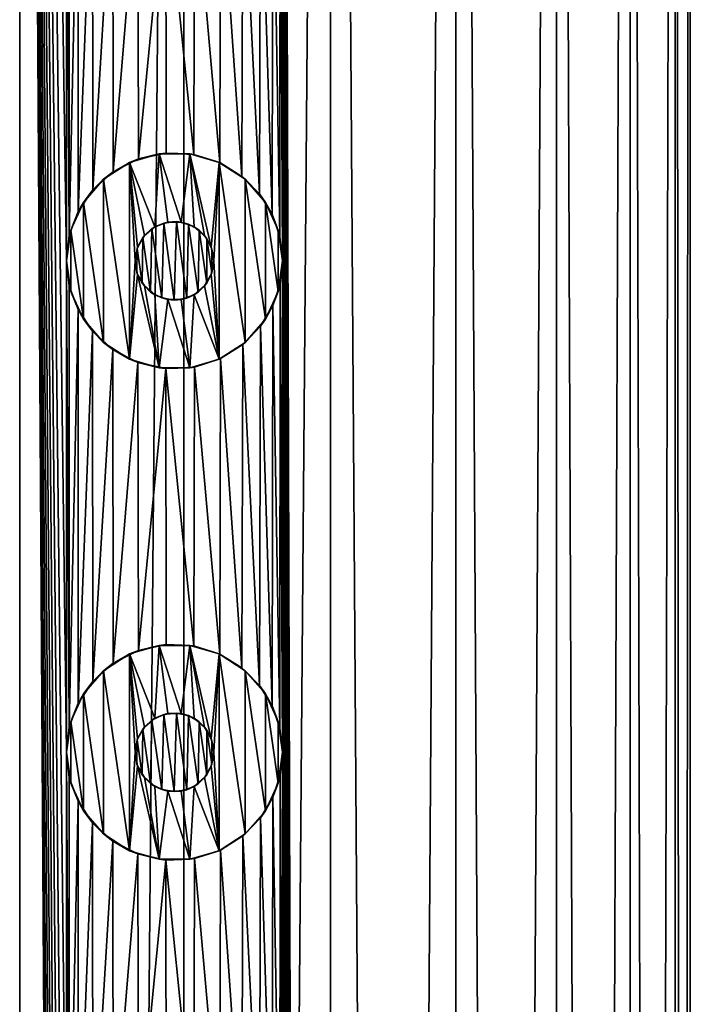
# Model space of a CAD drawing. Header units: millimetres. Extents: x -147 to 148, y -145 to 204.
# Tile 561 of 571: x -79.33 to -72.5, y 163.94 to 173.95. Entities that reach past the tile are written whole.
import ezdxf

# ---------------------------------------------------------------- set-up
doc = ezdxf.new("R2010")
doc.units = ezdxf.units.MM
doc.header["$LTSCALE"] = 26.699852
for name, color, linetype in [('1556', 7, 'CONTINUOUS'), ('1557', 7, 'CONTINUOUS'), ('1681', 7, 'CONTINUOUS'), ('1682', 7, 'CONTINUOUS'), ('1683', 7, 'CONTINUOUS'), ('1684', 7, 'CONTINUOUS'), ('1685', 7, 'CONTINUOUS'), ('1686', 7, 'CONTINUOUS'), ('1687', 7, 'CONTINUOUS'), ('1688', 7, 'CONTINUOUS'), ('1689', 7, 'CONTINUOUS'), ('1690', 7, 'CONTINUOUS')]:
    doc.layers.add(name, color=color, linetype=linetype)

msp = doc.modelspace()

# ---------------------------------------------------------------- linework, layer by layer
at = {"layer": '1556', "color": 7, "linetype": 'CONTINUOUS', "true_color": 0xd8d8d8}
for points in [[(-79.325, 203.7, 112.038), (-81.137, 203.7, 112.788), (-79.325, 17.3, 112.038), (-79.325, 203.7, 112.038)], [(-78.85, 171.5, 111.782), (-78.85, 176.5, 111.782), (-79.325, 203.7, 112.038), (-78.85, 171.5, 111.782)], [(-78.85, 166.5, 111.782), (-78.85, 171.5, 111.782), (-79.325, 203.7, 112.038), (-78.85, 166.5, 111.782)], [(-78.85, 161.5, 111.782), (-78.85, 166.5, 111.782), (-79.325, 203.7, 112.038), (-78.85, 161.5, 111.782)], [(-78.85, 156.5, 111.782), (-78.85, 161.5, 111.782), (-79.325, 203.7, 112.038), (-78.85, 156.5, 111.782)], [(-78.85, 151.5, 111.782), (-78.85, 156.5, 111.782), (-79.325, 203.7, 112.038), (-78.85, 151.5, 111.782)], [(-78.85, 146.5, 111.782), (-78.85, 151.5, 111.782), (-79.325, 203.7, 112.038), (-78.85, 146.5, 111.782)], [(-78.85, 141.5, 111.782), (-78.85, 146.5, 111.782), (-79.325, 203.7, 112.038), (-78.85, 141.5, 111.782)], [(-78.85, 136.5, 111.782), (-78.85, 141.5, 111.782), (-79.325, 203.7, 112.038), (-78.85, 136.5, 111.782)], [(-78.85, 131.5, 111.782), (-78.85, 136.5, 111.782), (-79.325, 203.7, 112.038), (-78.85, 131.5, 111.782)], [(-78.85, 126.5, 111.782), (-78.85, 131.5, 111.782), (-79.325, 203.7, 112.038), (-78.85, 126.5, 111.782)], [(-78.85, 126.5, 111.782), (-79.325, 203.7, 112.038), (-79.325, 17.3, 112.038), (-78.85, 126.5, 111.782)], [(-76.161, 203.7, 109.739), (-76.65, 191.5, 110.202), (-76.161, 17.3, 109.739), (-76.161, 203.7, 109.739)], [(-74.887, 203.7, 108.247), (-76.161, 203.7, 109.739), (-74.887, 17.3, 108.247), (-74.887, 203.7, 108.247)], [(-74.887, 17.3, 108.247), (-76.161, 203.7, 109.739), (-76.161, 17.3, 109.739), (-74.887, 17.3, 108.247)], [(-73.862, 203.7, 106.575), (-74.887, 203.7, 108.247), (-73.862, 17.3, 106.575), (-73.862, 203.7, 106.575)], [(-73.862, 17.3, 106.575), (-74.887, 203.7, 108.247), (-74.887, 17.3, 108.247), (-73.862, 17.3, 106.575)], [(-73.112, 203.7, 104.763), (-73.862, 203.7, 106.575), (-73.112, 17.3, 104.763), (-73.112, 203.7, 104.763)], [(-73.112, 17.3, 104.763), (-73.862, 203.7, 106.575), (-73.862, 17.3, 106.575), (-73.112, 17.3, 104.763)], [(-72.654, 203.7, 102.855), (-73.112, 203.7, 104.763), (-72.654, 17.3, 102.855), (-72.654, 203.7, 102.855)], [(-72.654, 17.3, 102.855), (-73.112, 203.7, 104.763), (-73.112, 17.3, 104.763), (-72.654, 17.3, 102.855)], [(-72.5, 203.7, 100.9), (-72.654, 203.7, 102.855), (-72.5, 17.3, 100.9), (-72.5, 203.7, 100.9)], [(-72.5, 17.3, 100.9), (-72.654, 203.7, 102.855), (-72.654, 17.3, 102.855), (-72.5, 17.3, 100.9)], [(-76.65, 191.5, 110.202), (-76.65, 186.5, 110.202), (-76.161, 17.3, 109.739), (-76.65, 191.5, 110.202)], [(-76.65, 186.5, 110.202), (-76.65, 181.5, 110.202), (-76.161, 17.3, 109.739), (-76.65, 186.5, 110.202)], [(-76.65, 181.5, 110.202), (-76.65, 176.5, 110.202), (-76.161, 17.3, 109.739), (-76.65, 181.5, 110.202)], [(-78.82, 176.245, 111.766), (-78.85, 176.5, 111.782), (-78.82, 171.756, 111.766), (-78.82, 176.245, 111.766)], [(-78.85, 176.5, 111.782), (-78.85, 171.5, 111.782), (-78.82, 171.756, 111.766), (-78.85, 176.5, 111.782)], [(-76.65, 176.5, 110.202), (-76.675, 176.267, 110.224), (-76.65, 171.5, 110.202), (-76.65, 176.5, 110.202)], [(-76.65, 176.5, 110.202), (-76.65, 171.5, 110.202), (-76.161, 17.3, 109.739), (-76.65, 176.5, 110.202)], [(-78.731, 176.003, 111.715), (-78.82, 176.245, 111.766), (-78.82, 171.756, 111.766), (-78.731, 176.003, 111.715)], [(-76.675, 176.267, 110.224), (-76.749, 176.044, 110.29), (-76.678, 171.745, 110.227), (-76.675, 176.267, 110.224)], [(-76.65, 171.5, 110.202), (-76.675, 176.267, 110.224), (-76.678, 171.745, 110.227), (-76.65, 171.5, 110.202)], [(-78.73, 172, 111.714), (-78.731, 176.003, 111.715), (-78.82, 171.756, 111.766), (-78.73, 172, 111.714)], [(-78.584, 175.783, 111.628), (-78.731, 176.003, 111.715), (-78.73, 172, 111.714), (-78.584, 175.783, 111.628)], [(-76.749, 176.044, 110.29), (-76.875, 175.834, 110.399), (-76.757, 171.973, 110.297), (-76.749, 176.044, 110.29)], [(-76.678, 171.745, 110.227), (-76.749, 176.044, 110.29), (-76.757, 171.973, 110.297), (-76.678, 171.745, 110.227)], [(-78.58, 172.221, 111.626), (-78.584, 175.783, 111.628), (-78.73, 172, 111.714), (-78.58, 172.221, 111.626)], [(-78.378, 175.597, 111.502), (-78.584, 175.783, 111.628), (-78.58, 172.221, 111.626), (-78.378, 175.597, 111.502)], [(-76.875, 175.834, 110.399), (-77.053, 175.649, 110.549), (-76.886, 172.181, 110.409), (-76.875, 175.834, 110.399)], [(-76.757, 171.973, 110.297), (-76.875, 175.834, 110.399), (-76.886, 172.181, 110.409), (-76.757, 171.973, 110.297)], [(-78.374, 172.406, 111.499), (-78.378, 175.597, 111.502), (-78.58, 172.221, 111.626), (-78.374, 172.406, 111.499)], [(-78.122, 175.467, 111.338), (-78.378, 175.597, 111.502), (-78.374, 172.406, 111.499), (-78.122, 175.467, 111.338)], [(-77.053, 175.649, 110.549), (-77.281, 175.506, 110.732), (-77.063, 172.359, 110.557), (-77.053, 175.649, 110.549)], [(-76.886, 172.181, 110.409), (-77.053, 175.649, 110.549), (-77.063, 172.359, 110.557), (-76.886, 172.181, 110.409)], [(-77.281, 175.506, 110.732), (-77.547, 175.419, 110.935), (-77.288, 172.499, 110.738), (-77.281, 175.506, 110.732)], [(-77.063, 172.359, 110.557), (-77.281, 175.506, 110.732), (-77.288, 172.499, 110.738), (-77.063, 172.359, 110.557)], [(-78.116, 172.537, 111.334), (-78.122, 175.467, 111.338), (-78.374, 172.406, 111.499), (-78.116, 172.537, 111.334)], [(-77.837, 175.404, 111.144), (-78.122, 175.467, 111.338), (-78.116, 172.537, 111.334), (-77.837, 175.404, 111.144)], [(-77.834, 172.596, 111.142), (-77.837, 175.404, 111.144), (-78.116, 172.537, 111.334), (-77.834, 172.596, 111.142)], [(-77.547, 175.419, 110.935), (-77.837, 175.404, 111.144), (-77.552, 172.582, 110.938), (-77.547, 175.419, 110.935)], [(-77.552, 172.582, 110.938), (-77.837, 175.404, 111.144), (-77.834, 172.596, 111.142), (-77.552, 172.582, 110.938)], [(-77.288, 172.499, 110.738), (-77.547, 175.419, 110.935), (-77.552, 172.582, 110.938), (-77.288, 172.499, 110.738)], [(-78.82, 171.245, 111.766), (-78.85, 171.5, 111.782), (-78.82, 166.756, 111.766), (-78.82, 171.245, 111.766)], [(-78.85, 171.5, 111.782), (-78.85, 166.5, 111.782), (-78.82, 166.756, 111.766), (-78.85, 171.5, 111.782)], [(-76.65, 171.5, 110.202), (-76.675, 171.267, 110.224), (-76.65, 166.5, 110.202), (-76.65, 171.5, 110.202)], [(-76.65, 171.5, 110.202), (-76.65, 166.5, 110.202), (-76.161, 17.3, 109.739), (-76.65, 171.5, 110.202)], [(-78.731, 171.003, 111.715), (-78.82, 171.245, 111.766), (-78.82, 166.756, 111.766), (-78.731, 171.003, 111.715)], [(-76.675, 171.267, 110.224), (-76.749, 171.044, 110.29), (-76.678, 166.745, 110.227), (-76.675, 171.267, 110.224)], [(-76.65, 166.5, 110.202), (-76.675, 171.267, 110.224), (-76.678, 166.745, 110.227), (-76.65, 166.5, 110.202)], [(-78.73, 167, 111.714), (-78.731, 171.003, 111.715), (-78.82, 166.756, 111.766), (-78.73, 167, 111.714)], [(-78.584, 170.783, 111.628), (-78.731, 171.003, 111.715), (-78.73, 167, 111.714), (-78.584, 170.783, 111.628)], [(-76.749, 171.044, 110.29), (-76.875, 170.834, 110.399), (-76.757, 166.973, 110.297), (-76.749, 171.044, 110.29)], [(-76.678, 166.745, 110.227), (-76.749, 171.044, 110.29), (-76.757, 166.973, 110.297), (-76.678, 166.745, 110.227)], [(-78.58, 167.221, 111.626), (-78.584, 170.783, 111.628), (-78.73, 167, 111.714), (-78.58, 167.221, 111.626)], [(-78.378, 170.597, 111.502), (-78.584, 170.783, 111.628), (-78.58, 167.221, 111.626), (-78.378, 170.597, 111.502)], [(-76.875, 170.834, 110.399), (-77.053, 170.649, 110.549), (-76.886, 167.181, 110.409), (-76.875, 170.834, 110.399)], [(-76.757, 166.973, 110.297), (-76.875, 170.834, 110.399), (-76.886, 167.181, 110.409), (-76.757, 166.973, 110.297)], [(-78.374, 167.406, 111.499), (-78.378, 170.597, 111.502), (-78.58, 167.221, 111.626), (-78.374, 167.406, 111.499)], [(-78.122, 170.467, 111.338), (-78.378, 170.597, 111.502), (-78.374, 167.406, 111.499), (-78.122, 170.467, 111.338)], [(-77.053, 170.649, 110.549), (-77.281, 170.506, 110.732), (-77.063, 167.359, 110.557), (-77.053, 170.649, 110.549)], [(-76.886, 167.181, 110.409), (-77.053, 170.649, 110.549), (-77.063, 167.359, 110.557), (-76.886, 167.181, 110.409)], [(-77.281, 170.506, 110.732), (-77.547, 170.419, 110.935), (-77.288, 167.499, 110.738), (-77.281, 170.506, 110.732)], [(-77.063, 167.359, 110.557), (-77.281, 170.506, 110.732), (-77.288, 167.499, 110.738), (-77.063, 167.359, 110.557)], [(-78.116, 167.537, 111.334), (-78.122, 170.467, 111.338), (-78.374, 167.406, 111.499), (-78.116, 167.537, 111.334)], [(-77.837, 170.404, 111.144), (-78.122, 170.467, 111.338), (-78.116, 167.537, 111.334), (-77.837, 170.404, 111.144)], [(-77.834, 167.596, 111.142), (-77.837, 170.404, 111.144), (-78.116, 167.537, 111.334), (-77.834, 167.596, 111.142)], [(-77.547, 170.419, 110.935), (-77.837, 170.404, 111.144), (-77.552, 167.582, 110.938), (-77.547, 170.419, 110.935)], [(-77.552, 167.582, 110.938), (-77.837, 170.404, 111.144), (-77.834, 167.596, 111.142), (-77.552, 167.582, 110.938)], [(-77.288, 167.499, 110.738), (-77.547, 170.419, 110.935), (-77.552, 167.582, 110.938), (-77.288, 167.499, 110.738)], [(-78.82, 166.245, 111.766), (-78.85, 166.5, 111.782), (-78.82, 161.756, 111.766), (-78.82, 166.245, 111.766)], [(-78.85, 166.5, 111.782), (-78.85, 161.5, 111.782), (-78.82, 161.756, 111.766), (-78.85, 166.5, 111.782)], [(-76.65, 166.5, 110.202), (-76.675, 166.267, 110.224), (-76.65, 161.5, 110.202), (-76.65, 166.5, 110.202)], [(-76.65, 166.5, 110.202), (-76.65, 161.5, 110.202), (-76.161, 17.3, 109.739), (-76.65, 166.5, 110.202)], [(-76.675, 166.267, 110.224), (-76.749, 166.044, 110.29), (-76.678, 161.745, 110.227), (-76.675, 166.267, 110.224)], [(-76.65, 161.5, 110.202), (-76.675, 166.267, 110.224), (-76.678, 161.745, 110.227), (-76.65, 161.5, 110.202)], [(-78.731, 166.003, 111.715), (-78.82, 166.245, 111.766), (-78.82, 161.756, 111.766), (-78.731, 166.003, 111.715)], [(-78.73, 162, 111.714), (-78.731, 166.003, 111.715), (-78.82, 161.756, 111.766), (-78.73, 162, 111.714)], [(-78.584, 165.783, 111.628), (-78.731, 166.003, 111.715), (-78.73, 162, 111.714), (-78.584, 165.783, 111.628)], [(-76.749, 166.044, 110.29), (-76.875, 165.834, 110.399), (-76.757, 161.973, 110.297), (-76.749, 166.044, 110.29)], [(-76.678, 161.745, 110.227), (-76.749, 166.044, 110.29), (-76.757, 161.973, 110.297), (-76.678, 161.745, 110.227)], [(-78.58, 162.221, 111.626), (-78.584, 165.783, 111.628), (-78.73, 162, 111.714), (-78.58, 162.221, 111.626)], [(-78.378, 165.597, 111.502), (-78.584, 165.783, 111.628), (-78.58, 162.221, 111.626), (-78.378, 165.597, 111.502)], [(-76.875, 165.834, 110.399), (-77.053, 165.649, 110.549), (-76.886, 162.181, 110.409), (-76.875, 165.834, 110.399)], [(-76.757, 161.973, 110.297), (-76.875, 165.834, 110.399), (-76.886, 162.181, 110.409), (-76.757, 161.973, 110.297)], [(-78.374, 162.406, 111.499), (-78.378, 165.597, 111.502), (-78.58, 162.221, 111.626), (-78.374, 162.406, 111.499)], [(-78.122, 165.467, 111.338), (-78.378, 165.597, 111.502), (-78.374, 162.406, 111.499), (-78.122, 165.467, 111.338)], [(-77.053, 165.649, 110.549), (-77.281, 165.506, 110.732), (-77.063, 162.359, 110.557), (-77.053, 165.649, 110.549)], [(-76.886, 162.181, 110.409), (-77.053, 165.649, 110.549), (-77.063, 162.359, 110.557), (-76.886, 162.181, 110.409)], [(-78.116, 162.537, 111.334), (-78.122, 165.467, 111.338), (-78.374, 162.406, 111.499), (-78.116, 162.537, 111.334)], [(-77.837, 165.404, 111.144), (-78.122, 165.467, 111.338), (-78.116, 162.537, 111.334), (-77.837, 165.404, 111.144)], [(-77.281, 165.506, 110.732), (-77.547, 165.419, 110.935), (-77.288, 162.499, 110.738), (-77.281, 165.506, 110.732)], [(-77.063, 162.359, 110.557), (-77.281, 165.506, 110.732), (-77.288, 162.499, 110.738), (-77.063, 162.359, 110.557)], [(-77.834, 162.596, 111.142), (-77.837, 165.404, 111.144), (-78.116, 162.537, 111.334), (-77.834, 162.596, 111.142)], [(-77.547, 165.419, 110.935), (-77.837, 165.404, 111.144), (-77.552, 162.582, 110.938), (-77.547, 165.419, 110.935)], [(-77.552, 162.582, 110.938), (-77.837, 165.404, 111.144), (-77.834, 162.596, 111.142), (-77.552, 162.582, 110.938)], [(-77.288, 162.499, 110.738), (-77.547, 165.419, 110.935), (-77.552, 162.582, 110.938), (-77.288, 162.499, 110.738)]]:
    msp.add_3dface(points, dxfattribs=at)
at = {"layer": '1557', "color": 7, "linetype": 'CONTINUOUS', "true_color": 0xd8d8d8}
for points in [[(-81.137, 203.7, 89.012), (-79.325, 203.7, 89.762), (-81.137, 17.3, 89.012), (-81.137, 203.7, 89.012)], [(-81.137, 17.3, 89.012), (-79.325, 203.7, 89.762), (-79.325, 17.3, 89.762), (-81.137, 17.3, 89.012)], [(-79.325, 203.7, 89.762), (-77.653, 203.7, 90.787), (-79.325, 17.3, 89.762), (-79.325, 203.7, 89.762)], [(-79.325, 17.3, 89.762), (-77.653, 203.7, 90.787), (-77.653, 17.3, 90.787), (-79.325, 17.3, 89.762)], [(-77.653, 203.7, 90.787), (-76.161, 203.7, 92.061), (-77.653, 17.3, 90.787), (-77.653, 203.7, 90.787)], [(-77.653, 17.3, 90.787), (-76.161, 203.7, 92.061), (-76.161, 17.3, 92.061), (-77.653, 17.3, 90.787)], [(-76.161, 203.7, 92.061), (-74.887, 203.7, 93.553), (-76.161, 17.3, 92.061), (-76.161, 203.7, 92.061)], [(-76.161, 17.3, 92.061), (-74.887, 203.7, 93.553), (-74.887, 17.3, 93.553), (-76.161, 17.3, 92.061)], [(-74.887, 203.7, 93.553), (-73.862, 203.7, 95.225), (-74.887, 17.3, 93.553), (-74.887, 203.7, 93.553)], [(-74.887, 17.3, 93.553), (-73.862, 203.7, 95.225), (-73.862, 17.3, 95.225), (-74.887, 17.3, 93.553)], [(-73.862, 203.7, 95.225), (-73.112, 203.7, 97.037), (-73.862, 17.3, 95.225), (-73.862, 203.7, 95.225)], [(-73.862, 17.3, 95.225), (-73.112, 203.7, 97.037), (-73.112, 17.3, 97.037), (-73.862, 17.3, 95.225)], [(-73.112, 203.7, 97.037), (-72.654, 203.7, 98.945), (-73.112, 17.3, 97.037), (-73.112, 203.7, 97.037)], [(-73.112, 17.3, 97.037), (-72.654, 203.7, 98.945), (-72.654, 17.3, 98.945), (-73.112, 17.3, 97.037)], [(-72.5, 203.7, 100.9), (-72.5, 17.3, 100.9), (-72.654, 17.3, 98.945), (-72.5, 203.7, 100.9)], [(-72.654, 203.7, 98.945), (-72.5, 203.7, 100.9), (-72.654, 17.3, 98.945), (-72.654, 203.7, 98.945)], [(-77.859, 171.884, 111.16), (-77.979, 171.827, 111.242), (-77.88, 171.122, 111.174), (-77.859, 171.884, 111.16)], [(-77.753, 171.101, 111.085), (-77.859, 171.884, 111.16), (-77.88, 171.122, 111.174), (-77.753, 171.101, 111.085)], [(-77.73, 171.899, 111.069), (-77.859, 171.884, 111.16), (-77.753, 171.101, 111.085), (-77.73, 171.899, 111.069)], [(-77.625, 171.12, 110.993), (-77.73, 171.899, 111.069), (-77.753, 171.101, 111.085), (-77.625, 171.12, 110.993)], [(-77.606, 171.873, 110.979), (-77.73, 171.899, 111.069), (-77.625, 171.12, 110.993), (-77.606, 171.873, 110.979)], [(-77.509, 171.181, 110.907), (-77.606, 171.873, 110.979), (-77.625, 171.12, 110.993), (-77.509, 171.181, 110.907)], [(-77.499, 171.811, 110.899), (-77.606, 171.873, 110.979), (-77.509, 171.181, 110.907), (-77.499, 171.811, 110.899)], [(-77.979, 171.827, 111.242), (-78.072, 171.737, 111.304), (-77.993, 171.182, 111.251), (-77.979, 171.827, 111.242)], [(-77.88, 171.122, 111.174), (-77.979, 171.827, 111.242), (-77.993, 171.182, 111.251), (-77.88, 171.122, 111.174)], [(-77.422, 171.271, 110.841), (-77.499, 171.811, 110.899), (-77.509, 171.181, 110.907), (-77.422, 171.271, 110.841)], [(-77.419, 171.724, 110.838), (-77.499, 171.811, 110.899), (-77.422, 171.271, 110.841), (-77.419, 171.724, 110.838)], [(-78.072, 171.737, 111.304), (-78.13, 171.626, 111.343), (-78.078, 171.272, 111.309), (-78.072, 171.737, 111.304)], [(-77.993, 171.182, 111.251), (-78.072, 171.737, 111.304), (-78.078, 171.272, 111.309), (-77.993, 171.182, 111.251)], [(-77.369, 171.379, 110.8), (-77.419, 171.724, 110.838), (-77.422, 171.271, 110.841), (-77.369, 171.379, 110.8)], [(-77.368, 171.618, 110.8), (-77.419, 171.724, 110.838), (-77.369, 171.379, 110.8), (-77.368, 171.618, 110.8)], [(-78.13, 171.626, 111.343), (-78.15, 171.5, 111.356), (-78.132, 171.38, 111.344), (-78.13, 171.626, 111.343)], [(-78.078, 171.272, 111.309), (-78.13, 171.626, 111.343), (-78.132, 171.38, 111.344), (-78.078, 171.272, 111.309)], [(-77.35, 171.5, 110.786), (-77.368, 171.618, 110.8), (-77.369, 171.379, 110.8), (-77.35, 171.5, 110.786)], [(-77.859, 166.884, 111.16), (-77.979, 166.827, 111.242), (-77.88, 166.122, 111.174), (-77.859, 166.884, 111.16)], [(-77.753, 166.101, 111.085), (-77.859, 166.884, 111.16), (-77.88, 166.122, 111.174), (-77.753, 166.101, 111.085)], [(-77.73, 166.899, 111.069), (-77.859, 166.884, 111.16), (-77.753, 166.101, 111.085), (-77.73, 166.899, 111.069)], [(-77.625, 166.12, 110.993), (-77.73, 166.899, 111.069), (-77.753, 166.101, 111.085), (-77.625, 166.12, 110.993)], [(-77.606, 166.873, 110.979), (-77.73, 166.899, 111.069), (-77.625, 166.12, 110.993), (-77.606, 166.873, 110.979)], [(-77.509, 166.181, 110.907), (-77.606, 166.873, 110.979), (-77.625, 166.12, 110.993), (-77.509, 166.181, 110.907)], [(-77.499, 166.811, 110.899), (-77.606, 166.873, 110.979), (-77.509, 166.181, 110.907), (-77.499, 166.811, 110.899)], [(-77.979, 166.827, 111.242), (-78.072, 166.737, 111.304), (-77.993, 166.182, 111.251), (-77.979, 166.827, 111.242)], [(-77.88, 166.122, 111.174), (-77.979, 166.827, 111.242), (-77.993, 166.182, 111.251), (-77.88, 166.122, 111.174)], [(-77.422, 166.271, 110.841), (-77.499, 166.811, 110.899), (-77.509, 166.181, 110.907), (-77.422, 166.271, 110.841)], [(-77.419, 166.724, 110.838), (-77.499, 166.811, 110.899), (-77.422, 166.271, 110.841), (-77.419, 166.724, 110.838)], [(-78.072, 166.737, 111.304), (-78.13, 166.626, 111.343), (-78.078, 166.272, 111.309), (-78.072, 166.737, 111.304)], [(-77.993, 166.182, 111.251), (-78.072, 166.737, 111.304), (-78.078, 166.272, 111.309), (-77.993, 166.182, 111.251)], [(-77.369, 166.379, 110.8), (-77.419, 166.724, 110.838), (-77.422, 166.271, 110.841), (-77.369, 166.379, 110.8)], [(-77.368, 166.618, 110.8), (-77.419, 166.724, 110.838), (-77.369, 166.379, 110.8), (-77.368, 166.618, 110.8)], [(-78.13, 166.626, 111.343), (-78.15, 166.5, 111.356), (-78.132, 166.38, 111.344), (-78.13, 166.626, 111.343)], [(-78.078, 166.272, 111.309), (-78.13, 166.626, 111.343), (-78.132, 166.38, 111.344), (-78.078, 166.272, 111.309)], [(-77.35, 166.5, 110.786), (-77.368, 166.618, 110.8), (-77.369, 166.379, 110.8), (-77.35, 166.5, 110.786)]]:
    msp.add_3dface(points, dxfattribs=at)
at = {"layer": '1681', "color": 7, "linetype": 'CONTINUOUS', "true_color": 0xd8d8d8}
for points in [[(-77.906, 172.588, 112.9), (-78.206, 172.501, 112.9), (-77.95, 171.846, 112.9), (-77.906, 172.588, 112.9)], [(-77.819, 171.894, 112.9), (-77.906, 172.588, 112.9), (-77.95, 171.846, 112.9), (-77.819, 171.894, 112.9)], [(-77.594, 172.588, 112.9), (-77.906, 172.588, 112.9), (-77.681, 171.894, 112.9), (-77.594, 172.588, 112.9)], [(-77.681, 171.894, 112.9), (-77.906, 172.588, 112.9), (-77.819, 171.894, 112.9), (-77.681, 171.894, 112.9)], [(-77.55, 171.846, 112.9), (-77.594, 172.588, 112.9), (-77.681, 171.894, 112.9), (-77.55, 171.846, 112.9)], [(-77.294, 172.501, 112.9), (-77.594, 172.588, 112.9), (-77.375, 171.639, 112.9), (-77.294, 172.501, 112.9)], [(-77.375, 171.639, 112.9), (-77.594, 172.588, 112.9), (-77.444, 171.756, 112.9), (-77.375, 171.639, 112.9)], [(-77.444, 171.756, 112.9), (-77.594, 172.588, 112.9), (-77.55, 171.846, 112.9), (-77.444, 171.756, 112.9)], [(-78.206, 172.501, 112.9), (-78.471, 172.33, 112.9), (-78.206, 170.499, 112.9), (-78.206, 172.501, 112.9)], [(-78.206, 172.501, 112.9), (-78.206, 170.499, 112.9), (-78.15, 171.5, 112.9), (-78.206, 172.501, 112.9)], [(-78.206, 172.501, 112.9), (-78.15, 171.5, 112.9), (-78.125, 171.639, 112.9), (-78.206, 172.501, 112.9)], [(-77.95, 171.846, 112.9), (-78.206, 172.501, 112.9), (-78.056, 171.756, 112.9), (-77.95, 171.846, 112.9)], [(-78.056, 171.756, 112.9), (-78.206, 172.501, 112.9), (-78.125, 171.639, 112.9), (-78.056, 171.756, 112.9)], [(-77.35, 171.5, 112.9), (-77.294, 172.501, 112.9), (-77.375, 171.639, 112.9), (-77.35, 171.5, 112.9)], [(-77.294, 170.499, 112.9), (-77.294, 172.501, 112.9), (-77.35, 171.5, 112.9), (-77.294, 170.499, 112.9)], [(-77.029, 172.33, 112.9), (-77.294, 172.501, 112.9), (-77.029, 170.67, 112.9), (-77.029, 172.33, 112.9)], [(-77.029, 170.67, 112.9), (-77.294, 172.501, 112.9), (-77.294, 170.499, 112.9), (-77.029, 170.67, 112.9)], [(-78.471, 172.33, 112.9), (-78.675, 172.094, 112.9), (-78.471, 170.67, 112.9), (-78.471, 172.33, 112.9)], [(-78.206, 170.499, 112.9), (-78.471, 172.33, 112.9), (-78.471, 170.67, 112.9), (-78.206, 170.499, 112.9)], [(-76.825, 172.094, 112.9), (-77.029, 172.33, 112.9), (-76.825, 170.906, 112.9), (-76.825, 172.094, 112.9)], [(-76.825, 170.906, 112.9), (-77.029, 172.33, 112.9), (-77.029, 170.67, 112.9), (-76.825, 170.906, 112.9)], [(-78.675, 172.094, 112.9), (-78.804, 171.813, 112.9), (-78.675, 170.906, 112.9), (-78.675, 172.094, 112.9)], [(-78.471, 170.67, 112.9), (-78.675, 172.094, 112.9), (-78.675, 170.906, 112.9), (-78.471, 170.67, 112.9)], [(-76.696, 171.813, 112.9), (-76.825, 172.094, 112.9), (-76.696, 171.187, 112.9), (-76.696, 171.813, 112.9)], [(-76.696, 171.187, 112.9), (-76.825, 172.094, 112.9), (-76.825, 170.906, 112.9), (-76.696, 171.187, 112.9)], [(-78.804, 171.813, 112.9), (-78.85, 171.5, 112.9), (-78.804, 171.187, 112.9), (-78.804, 171.813, 112.9)], [(-78.675, 170.906, 112.9), (-78.804, 171.813, 112.9), (-78.804, 171.187, 112.9), (-78.675, 170.906, 112.9)], [(-76.65, 171.5, 112.9), (-76.696, 171.813, 112.9), (-76.696, 171.187, 112.9), (-76.65, 171.5, 112.9)], [(-78.15, 171.5, 112.9), (-78.206, 170.499, 112.9), (-78.125, 171.361, 112.9), (-78.15, 171.5, 112.9)], [(-77.375, 171.361, 112.9), (-77.294, 170.499, 112.9), (-77.35, 171.5, 112.9), (-77.375, 171.361, 112.9)], [(-78.206, 170.499, 112.9), (-77.906, 170.412, 112.9), (-78.125, 171.361, 112.9), (-78.206, 170.499, 112.9)], [(-78.125, 171.361, 112.9), (-77.906, 170.412, 112.9), (-78.056, 171.244, 112.9), (-78.125, 171.361, 112.9)], [(-77.444, 171.244, 112.9), (-77.294, 170.499, 112.9), (-77.375, 171.361, 112.9), (-77.444, 171.244, 112.9)], [(-78.056, 171.244, 112.9), (-77.906, 170.412, 112.9), (-77.95, 171.154, 112.9), (-78.056, 171.244, 112.9)], [(-77.55, 171.154, 112.9), (-77.294, 170.499, 112.9), (-77.444, 171.244, 112.9), (-77.55, 171.154, 112.9)], [(-77.95, 171.154, 112.9), (-77.906, 170.412, 112.9), (-77.819, 171.106, 112.9), (-77.95, 171.154, 112.9)], [(-77.906, 170.412, 112.9), (-77.594, 170.412, 112.9), (-77.819, 171.106, 112.9), (-77.906, 170.412, 112.9)], [(-77.819, 171.106, 112.9), (-77.594, 170.412, 112.9), (-77.681, 171.106, 112.9), (-77.819, 171.106, 112.9)], [(-77.681, 171.106, 112.9), (-77.594, 170.412, 112.9), (-77.55, 171.154, 112.9), (-77.681, 171.106, 112.9)], [(-77.594, 170.412, 112.9), (-77.294, 170.499, 112.9), (-77.55, 171.154, 112.9), (-77.594, 170.412, 112.9)]]:
    msp.add_3dface(points, dxfattribs=at)
at = {"layer": '1682', "color": 7, "linetype": 'CONTINUOUS', "true_color": 0xd8d8d8}
for points in [[(-78.85, 171.5, 111.782), (-78.82, 171.245, 111.766), (-78.85, 171.5, 112.9), (-78.85, 171.5, 111.782)], [(-78.85, 171.5, 112.9), (-78.82, 171.245, 111.766), (-78.804, 171.187, 112.9), (-78.85, 171.5, 112.9)], [(-76.675, 171.267, 110.224), (-76.65, 171.5, 110.202), (-76.696, 171.187, 112.9), (-76.675, 171.267, 110.224)], [(-76.65, 171.5, 110.202), (-76.65, 171.5, 112.9), (-76.696, 171.187, 112.9), (-76.65, 171.5, 110.202)], [(-78.82, 171.245, 111.766), (-78.731, 171.003, 111.715), (-78.804, 171.187, 112.9), (-78.82, 171.245, 111.766)], [(-78.731, 171.003, 111.715), (-78.675, 170.906, 112.9), (-78.804, 171.187, 112.9), (-78.731, 171.003, 111.715)], [(-76.749, 171.044, 110.29), (-76.696, 171.187, 112.9), (-76.825, 170.906, 112.9), (-76.749, 171.044, 110.29)], [(-76.749, 171.044, 110.29), (-76.675, 171.267, 110.224), (-76.696, 171.187, 112.9), (-76.749, 171.044, 110.29)], [(-78.731, 171.003, 111.715), (-78.584, 170.783, 111.628), (-78.675, 170.906, 112.9), (-78.731, 171.003, 111.715)], [(-76.875, 170.834, 110.399), (-76.749, 171.044, 110.29), (-76.825, 170.906, 112.9), (-76.875, 170.834, 110.399)], [(-78.584, 170.783, 111.628), (-78.471, 170.67, 112.9), (-78.675, 170.906, 112.9), (-78.584, 170.783, 111.628)], [(-76.875, 170.834, 110.399), (-76.825, 170.906, 112.9), (-77.029, 170.67, 112.9), (-76.875, 170.834, 110.399)], [(-78.584, 170.783, 111.628), (-78.378, 170.597, 111.502), (-78.471, 170.67, 112.9), (-78.584, 170.783, 111.628)], [(-77.053, 170.649, 110.549), (-76.875, 170.834, 110.399), (-77.029, 170.67, 112.9), (-77.053, 170.649, 110.549)], [(-78.378, 170.597, 111.502), (-78.206, 170.499, 112.9), (-78.471, 170.67, 112.9), (-78.378, 170.597, 111.502)], [(-77.053, 170.649, 110.549), (-77.029, 170.67, 112.9), (-77.294, 170.499, 112.9), (-77.053, 170.649, 110.549)], [(-78.378, 170.597, 111.502), (-78.122, 170.467, 111.338), (-78.206, 170.499, 112.9), (-78.378, 170.597, 111.502)], [(-77.281, 170.506, 110.732), (-77.053, 170.649, 110.549), (-77.294, 170.499, 112.9), (-77.281, 170.506, 110.732)], [(-78.122, 170.467, 111.338), (-77.906, 170.412, 112.9), (-78.206, 170.499, 112.9), (-78.122, 170.467, 111.338)], [(-77.547, 170.419, 110.935), (-77.294, 170.499, 112.9), (-77.594, 170.412, 112.9), (-77.547, 170.419, 110.935)], [(-77.547, 170.419, 110.935), (-77.281, 170.506, 110.732), (-77.294, 170.499, 112.9), (-77.547, 170.419, 110.935)], [(-78.122, 170.467, 111.338), (-77.837, 170.404, 111.144), (-77.906, 170.412, 112.9), (-78.122, 170.467, 111.338)], [(-77.837, 170.404, 111.144), (-77.594, 170.412, 112.9), (-77.906, 170.412, 112.9), (-77.837, 170.404, 111.144)], [(-77.837, 170.404, 111.144), (-77.547, 170.419, 110.935), (-77.594, 170.412, 112.9), (-77.837, 170.404, 111.144)]]:
    msp.add_3dface(points, dxfattribs=at)
at = {"layer": '1683', "color": 7, "linetype": 'CONTINUOUS', "true_color": 0xd8d8d8}
for points in [[(-78.116, 172.537, 111.334), (-78.206, 172.501, 112.9), (-77.906, 172.588, 112.9), (-78.116, 172.537, 111.334)], [(-77.834, 172.596, 111.142), (-78.116, 172.537, 111.334), (-77.906, 172.588, 112.9), (-77.834, 172.596, 111.142)], [(-77.834, 172.596, 111.142), (-77.906, 172.588, 112.9), (-77.594, 172.588, 112.9), (-77.834, 172.596, 111.142)], [(-77.552, 172.582, 110.938), (-77.834, 172.596, 111.142), (-77.594, 172.588, 112.9), (-77.552, 172.582, 110.938)], [(-77.552, 172.582, 110.938), (-77.594, 172.588, 112.9), (-77.294, 172.501, 112.9), (-77.552, 172.582, 110.938)], [(-77.288, 172.499, 110.738), (-77.552, 172.582, 110.938), (-77.294, 172.501, 112.9), (-77.288, 172.499, 110.738)], [(-78.374, 172.406, 111.499), (-78.471, 172.33, 112.9), (-78.206, 172.501, 112.9), (-78.374, 172.406, 111.499)], [(-78.116, 172.537, 111.334), (-78.374, 172.406, 111.499), (-78.206, 172.501, 112.9), (-78.116, 172.537, 111.334)], [(-77.288, 172.499, 110.738), (-77.294, 172.501, 112.9), (-77.029, 172.33, 112.9), (-77.288, 172.499, 110.738)], [(-77.063, 172.359, 110.557), (-77.288, 172.499, 110.738), (-77.029, 172.33, 112.9), (-77.063, 172.359, 110.557)], [(-78.374, 172.406, 111.499), (-78.58, 172.221, 111.626), (-78.471, 172.33, 112.9), (-78.374, 172.406, 111.499)], [(-78.58, 172.221, 111.626), (-78.675, 172.094, 112.9), (-78.471, 172.33, 112.9), (-78.58, 172.221, 111.626)], [(-76.886, 172.181, 110.409), (-77.063, 172.359, 110.557), (-77.029, 172.33, 112.9), (-76.886, 172.181, 110.409)], [(-76.886, 172.181, 110.409), (-77.029, 172.33, 112.9), (-76.825, 172.094, 112.9), (-76.886, 172.181, 110.409)], [(-78.58, 172.221, 111.626), (-78.73, 172, 111.714), (-78.675, 172.094, 112.9), (-78.58, 172.221, 111.626)], [(-76.757, 171.973, 110.297), (-76.886, 172.181, 110.409), (-76.825, 172.094, 112.9), (-76.757, 171.973, 110.297)], [(-78.73, 172, 111.714), (-78.804, 171.813, 112.9), (-78.675, 172.094, 112.9), (-78.73, 172, 111.714)], [(-76.757, 171.973, 110.297), (-76.825, 172.094, 112.9), (-76.696, 171.813, 112.9), (-76.757, 171.973, 110.297)], [(-78.73, 172, 111.714), (-78.82, 171.756, 111.766), (-78.804, 171.813, 112.9), (-78.73, 172, 111.714)], [(-76.678, 171.745, 110.227), (-76.757, 171.973, 110.297), (-76.696, 171.813, 112.9), (-76.678, 171.745, 110.227)], [(-78.82, 171.756, 111.766), (-78.85, 171.5, 111.782), (-78.804, 171.813, 112.9), (-78.82, 171.756, 111.766)], [(-78.85, 171.5, 111.782), (-78.85, 171.5, 112.9), (-78.804, 171.813, 112.9), (-78.85, 171.5, 111.782)], [(-76.678, 171.745, 110.227), (-76.696, 171.813, 112.9), (-76.65, 171.5, 112.9), (-76.678, 171.745, 110.227)], [(-76.65, 171.5, 110.202), (-76.678, 171.745, 110.227), (-76.65, 171.5, 112.9), (-76.65, 171.5, 110.202)]]:
    msp.add_3dface(points, dxfattribs=at)
at = {"layer": '1684', "color": 7, "linetype": 'CONTINUOUS', "true_color": 0xd8d8d8}
for points in [[(-77.979, 171.827, 111.242), (-77.859, 171.884, 111.16), (-77.95, 171.846, 112.9), (-77.979, 171.827, 111.242)], [(-77.859, 171.884, 111.16), (-77.819, 171.894, 112.9), (-77.95, 171.846, 112.9), (-77.859, 171.884, 111.16)], [(-77.859, 171.884, 111.16), (-77.73, 171.899, 111.069), (-77.819, 171.894, 112.9), (-77.859, 171.884, 111.16)], [(-77.73, 171.899, 111.069), (-77.681, 171.894, 112.9), (-77.819, 171.894, 112.9), (-77.73, 171.899, 111.069)], [(-77.73, 171.899, 111.069), (-77.606, 171.873, 110.979), (-77.681, 171.894, 112.9), (-77.73, 171.899, 111.069)], [(-77.606, 171.873, 110.979), (-77.55, 171.846, 112.9), (-77.681, 171.894, 112.9), (-77.606, 171.873, 110.979)], [(-77.606, 171.873, 110.979), (-77.499, 171.811, 110.899), (-77.55, 171.846, 112.9), (-77.606, 171.873, 110.979)], [(-78.072, 171.737, 111.304), (-77.979, 171.827, 111.242), (-78.056, 171.756, 112.9), (-78.072, 171.737, 111.304)], [(-77.979, 171.827, 111.242), (-77.95, 171.846, 112.9), (-78.056, 171.756, 112.9), (-77.979, 171.827, 111.242)], [(-77.499, 171.811, 110.899), (-77.444, 171.756, 112.9), (-77.55, 171.846, 112.9), (-77.499, 171.811, 110.899)], [(-77.499, 171.811, 110.899), (-77.419, 171.724, 110.838), (-77.444, 171.756, 112.9), (-77.499, 171.811, 110.899)], [(-78.13, 171.626, 111.343), (-78.072, 171.737, 111.304), (-78.125, 171.639, 112.9), (-78.13, 171.626, 111.343)], [(-78.072, 171.737, 111.304), (-78.056, 171.756, 112.9), (-78.125, 171.639, 112.9), (-78.072, 171.737, 111.304)], [(-77.419, 171.724, 110.838), (-77.375, 171.639, 112.9), (-77.444, 171.756, 112.9), (-77.419, 171.724, 110.838)], [(-77.419, 171.724, 110.838), (-77.368, 171.618, 110.8), (-77.375, 171.639, 112.9), (-77.419, 171.724, 110.838)], [(-78.15, 171.5, 112.9), (-78.13, 171.626, 111.343), (-78.125, 171.639, 112.9), (-78.15, 171.5, 112.9)], [(-78.15, 171.5, 111.356), (-78.13, 171.626, 111.343), (-78.15, 171.5, 112.9), (-78.15, 171.5, 111.356)], [(-77.368, 171.618, 110.8), (-77.35, 171.5, 110.786), (-77.375, 171.639, 112.9), (-77.368, 171.618, 110.8)], [(-77.35, 171.5, 110.786), (-77.35, 171.5, 112.9), (-77.375, 171.639, 112.9), (-77.35, 171.5, 110.786)]]:
    msp.add_3dface(points, dxfattribs=at)
at = {"layer": '1685', "color": 7, "linetype": 'CONTINUOUS', "true_color": 0xd8d8d8}
for points in [[(-78.132, 171.38, 111.344), (-78.15, 171.5, 111.356), (-78.125, 171.361, 112.9), (-78.132, 171.38, 111.344)], [(-78.15, 171.5, 111.356), (-78.15, 171.5, 112.9), (-78.125, 171.361, 112.9), (-78.15, 171.5, 111.356)], [(-77.369, 171.379, 110.8), (-77.375, 171.361, 112.9), (-77.35, 171.5, 112.9), (-77.369, 171.379, 110.8)], [(-77.35, 171.5, 110.786), (-77.369, 171.379, 110.8), (-77.35, 171.5, 112.9), (-77.35, 171.5, 110.786)], [(-78.078, 171.272, 111.309), (-78.132, 171.38, 111.344), (-78.125, 171.361, 112.9), (-78.078, 171.272, 111.309)], [(-77.369, 171.379, 110.8), (-77.422, 171.271, 110.841), (-77.375, 171.361, 112.9), (-77.369, 171.379, 110.8)], [(-78.078, 171.272, 111.309), (-78.125, 171.361, 112.9), (-78.056, 171.244, 112.9), (-78.078, 171.272, 111.309)], [(-77.993, 171.182, 111.251), (-78.078, 171.272, 111.309), (-78.056, 171.244, 112.9), (-77.993, 171.182, 111.251)], [(-77.422, 171.271, 110.841), (-77.509, 171.181, 110.907), (-77.444, 171.244, 112.9), (-77.422, 171.271, 110.841)], [(-77.422, 171.271, 110.841), (-77.444, 171.244, 112.9), (-77.375, 171.361, 112.9), (-77.422, 171.271, 110.841)], [(-77.993, 171.182, 111.251), (-78.056, 171.244, 112.9), (-77.95, 171.154, 112.9), (-77.993, 171.182, 111.251)], [(-77.88, 171.122, 111.174), (-77.993, 171.182, 111.251), (-77.95, 171.154, 112.9), (-77.88, 171.122, 111.174)], [(-77.509, 171.181, 110.907), (-77.625, 171.12, 110.993), (-77.55, 171.154, 112.9), (-77.509, 171.181, 110.907)], [(-77.509, 171.181, 110.907), (-77.55, 171.154, 112.9), (-77.444, 171.244, 112.9), (-77.509, 171.181, 110.907)], [(-77.88, 171.122, 111.174), (-77.95, 171.154, 112.9), (-77.819, 171.106, 112.9), (-77.88, 171.122, 111.174)], [(-77.753, 171.101, 111.085), (-77.88, 171.122, 111.174), (-77.819, 171.106, 112.9), (-77.753, 171.101, 111.085)], [(-77.753, 171.101, 111.085), (-77.819, 171.106, 112.9), (-77.681, 171.106, 112.9), (-77.753, 171.101, 111.085)], [(-77.625, 171.12, 110.993), (-77.753, 171.101, 111.085), (-77.681, 171.106, 112.9), (-77.625, 171.12, 110.993)], [(-77.625, 171.12, 110.993), (-77.681, 171.106, 112.9), (-77.55, 171.154, 112.9), (-77.625, 171.12, 110.993)]]:
    msp.add_3dface(points, dxfattribs=at)
at = {"layer": '1686', "color": 7, "linetype": 'CONTINUOUS', "true_color": 0xd8d8d8}
for points in [[(-77.906, 167.588, 112.9), (-78.206, 167.501, 112.9), (-77.95, 166.846, 112.9), (-77.906, 167.588, 112.9)], [(-77.819, 166.894, 112.9), (-77.906, 167.588, 112.9), (-77.95, 166.846, 112.9), (-77.819, 166.894, 112.9)], [(-77.594, 167.588, 112.9), (-77.906, 167.588, 112.9), (-77.681, 166.894, 112.9), (-77.594, 167.588, 112.9)], [(-77.681, 166.894, 112.9), (-77.906, 167.588, 112.9), (-77.819, 166.894, 112.9), (-77.681, 166.894, 112.9)], [(-77.55, 166.846, 112.9), (-77.594, 167.588, 112.9), (-77.681, 166.894, 112.9), (-77.55, 166.846, 112.9)], [(-77.294, 167.501, 112.9), (-77.594, 167.588, 112.9), (-77.375, 166.639, 112.9), (-77.294, 167.501, 112.9)], [(-77.375, 166.639, 112.9), (-77.594, 167.588, 112.9), (-77.444, 166.756, 112.9), (-77.375, 166.639, 112.9)], [(-77.444, 166.756, 112.9), (-77.594, 167.588, 112.9), (-77.55, 166.846, 112.9), (-77.444, 166.756, 112.9)], [(-78.206, 167.501, 112.9), (-78.471, 167.33, 112.9), (-78.206, 165.499, 112.9), (-78.206, 167.501, 112.9)], [(-78.206, 167.501, 112.9), (-78.206, 165.499, 112.9), (-78.15, 166.5, 112.9), (-78.206, 167.501, 112.9)], [(-78.206, 167.501, 112.9), (-78.15, 166.5, 112.9), (-78.125, 166.639, 112.9), (-78.206, 167.501, 112.9)], [(-77.95, 166.846, 112.9), (-78.206, 167.501, 112.9), (-78.056, 166.756, 112.9), (-77.95, 166.846, 112.9)], [(-78.056, 166.756, 112.9), (-78.206, 167.501, 112.9), (-78.125, 166.639, 112.9), (-78.056, 166.756, 112.9)], [(-77.35, 166.5, 112.9), (-77.294, 167.501, 112.9), (-77.375, 166.639, 112.9), (-77.35, 166.5, 112.9)], [(-77.294, 165.499, 112.9), (-77.294, 167.501, 112.9), (-77.35, 166.5, 112.9), (-77.294, 165.499, 112.9)], [(-77.029, 167.33, 112.9), (-77.294, 167.501, 112.9), (-77.029, 165.67, 112.9), (-77.029, 167.33, 112.9)], [(-77.029, 165.67, 112.9), (-77.294, 167.501, 112.9), (-77.294, 165.499, 112.9), (-77.029, 165.67, 112.9)], [(-78.471, 167.33, 112.9), (-78.675, 167.094, 112.9), (-78.471, 165.67, 112.9), (-78.471, 167.33, 112.9)], [(-78.206, 165.499, 112.9), (-78.471, 167.33, 112.9), (-78.471, 165.67, 112.9), (-78.206, 165.499, 112.9)], [(-76.825, 167.094, 112.9), (-77.029, 167.33, 112.9), (-76.825, 165.906, 112.9), (-76.825, 167.094, 112.9)], [(-76.825, 165.906, 112.9), (-77.029, 167.33, 112.9), (-77.029, 165.67, 112.9), (-76.825, 165.906, 112.9)], [(-78.675, 167.094, 112.9), (-78.804, 166.813, 112.9), (-78.675, 165.906, 112.9), (-78.675, 167.094, 112.9)], [(-78.471, 165.67, 112.9), (-78.675, 167.094, 112.9), (-78.675, 165.906, 112.9), (-78.471, 165.67, 112.9)], [(-76.696, 166.813, 112.9), (-76.825, 167.094, 112.9), (-76.696, 166.187, 112.9), (-76.696, 166.813, 112.9)], [(-76.696, 166.187, 112.9), (-76.825, 167.094, 112.9), (-76.825, 165.906, 112.9), (-76.696, 166.187, 112.9)], [(-78.804, 166.813, 112.9), (-78.85, 166.5, 112.9), (-78.804, 166.187, 112.9), (-78.804, 166.813, 112.9)], [(-78.675, 165.906, 112.9), (-78.804, 166.813, 112.9), (-78.804, 166.187, 112.9), (-78.675, 165.906, 112.9)], [(-76.65, 166.5, 112.9), (-76.696, 166.813, 112.9), (-76.696, 166.187, 112.9), (-76.65, 166.5, 112.9)], [(-78.15, 166.5, 112.9), (-78.206, 165.499, 112.9), (-78.125, 166.361, 112.9), (-78.15, 166.5, 112.9)], [(-77.375, 166.361, 112.9), (-77.294, 165.499, 112.9), (-77.35, 166.5, 112.9), (-77.375, 166.361, 112.9)], [(-78.206, 165.499, 112.9), (-77.906, 165.412, 112.9), (-78.125, 166.361, 112.9), (-78.206, 165.499, 112.9)], [(-78.125, 166.361, 112.9), (-77.906, 165.412, 112.9), (-78.056, 166.244, 112.9), (-78.125, 166.361, 112.9)], [(-77.444, 166.244, 112.9), (-77.294, 165.499, 112.9), (-77.375, 166.361, 112.9), (-77.444, 166.244, 112.9)], [(-78.056, 166.244, 112.9), (-77.906, 165.412, 112.9), (-77.95, 166.154, 112.9), (-78.056, 166.244, 112.9)], [(-77.55, 166.154, 112.9), (-77.294, 165.499, 112.9), (-77.444, 166.244, 112.9), (-77.55, 166.154, 112.9)], [(-77.95, 166.154, 112.9), (-77.906, 165.412, 112.9), (-77.819, 166.106, 112.9), (-77.95, 166.154, 112.9)], [(-77.906, 165.412, 112.9), (-77.594, 165.412, 112.9), (-77.819, 166.106, 112.9), (-77.906, 165.412, 112.9)], [(-77.819, 166.106, 112.9), (-77.594, 165.412, 112.9), (-77.681, 166.106, 112.9), (-77.819, 166.106, 112.9)], [(-77.681, 166.106, 112.9), (-77.594, 165.412, 112.9), (-77.55, 166.154, 112.9), (-77.681, 166.106, 112.9)], [(-77.594, 165.412, 112.9), (-77.294, 165.499, 112.9), (-77.55, 166.154, 112.9), (-77.594, 165.412, 112.9)]]:
    msp.add_3dface(points, dxfattribs=at)
at = {"layer": '1687', "color": 7, "linetype": 'CONTINUOUS', "true_color": 0xd8d8d8}
for points in [[(-78.85, 166.5, 111.782), (-78.82, 166.245, 111.766), (-78.85, 166.5, 112.9), (-78.85, 166.5, 111.782)], [(-78.85, 166.5, 112.9), (-78.82, 166.245, 111.766), (-78.804, 166.187, 112.9), (-78.85, 166.5, 112.9)], [(-76.675, 166.267, 110.224), (-76.65, 166.5, 110.202), (-76.696, 166.187, 112.9), (-76.675, 166.267, 110.224)], [(-76.65, 166.5, 110.202), (-76.65, 166.5, 112.9), (-76.696, 166.187, 112.9), (-76.65, 166.5, 110.202)], [(-76.749, 166.044, 110.29), (-76.675, 166.267, 110.224), (-76.696, 166.187, 112.9), (-76.749, 166.044, 110.29)], [(-78.82, 166.245, 111.766), (-78.731, 166.003, 111.715), (-78.804, 166.187, 112.9), (-78.82, 166.245, 111.766)], [(-78.731, 166.003, 111.715), (-78.675, 165.906, 112.9), (-78.804, 166.187, 112.9), (-78.731, 166.003, 111.715)], [(-76.749, 166.044, 110.29), (-76.696, 166.187, 112.9), (-76.825, 165.906, 112.9), (-76.749, 166.044, 110.29)], [(-78.731, 166.003, 111.715), (-78.584, 165.783, 111.628), (-78.675, 165.906, 112.9), (-78.731, 166.003, 111.715)], [(-76.875, 165.834, 110.399), (-76.749, 166.044, 110.29), (-76.825, 165.906, 112.9), (-76.875, 165.834, 110.399)], [(-78.584, 165.783, 111.628), (-78.471, 165.67, 112.9), (-78.675, 165.906, 112.9), (-78.584, 165.783, 111.628)], [(-76.875, 165.834, 110.399), (-76.825, 165.906, 112.9), (-77.029, 165.67, 112.9), (-76.875, 165.834, 110.399)], [(-78.584, 165.783, 111.628), (-78.378, 165.597, 111.502), (-78.471, 165.67, 112.9), (-78.584, 165.783, 111.628)], [(-77.053, 165.649, 110.549), (-76.875, 165.834, 110.399), (-77.029, 165.67, 112.9), (-77.053, 165.649, 110.549)], [(-78.378, 165.597, 111.502), (-78.206, 165.499, 112.9), (-78.471, 165.67, 112.9), (-78.378, 165.597, 111.502)], [(-77.053, 165.649, 110.549), (-77.029, 165.67, 112.9), (-77.294, 165.499, 112.9), (-77.053, 165.649, 110.549)], [(-78.378, 165.597, 111.502), (-78.122, 165.467, 111.338), (-78.206, 165.499, 112.9), (-78.378, 165.597, 111.502)], [(-77.281, 165.506, 110.732), (-77.053, 165.649, 110.549), (-77.294, 165.499, 112.9), (-77.281, 165.506, 110.732)], [(-78.122, 165.467, 111.338), (-77.906, 165.412, 112.9), (-78.206, 165.499, 112.9), (-78.122, 165.467, 111.338)], [(-78.122, 165.467, 111.338), (-77.837, 165.404, 111.144), (-77.906, 165.412, 112.9), (-78.122, 165.467, 111.338)], [(-77.547, 165.419, 110.935), (-77.294, 165.499, 112.9), (-77.594, 165.412, 112.9), (-77.547, 165.419, 110.935)], [(-77.547, 165.419, 110.935), (-77.281, 165.506, 110.732), (-77.294, 165.499, 112.9), (-77.547, 165.419, 110.935)], [(-77.837, 165.404, 111.144), (-77.594, 165.412, 112.9), (-77.906, 165.412, 112.9), (-77.837, 165.404, 111.144)], [(-77.837, 165.404, 111.144), (-77.547, 165.419, 110.935), (-77.594, 165.412, 112.9), (-77.837, 165.404, 111.144)]]:
    msp.add_3dface(points, dxfattribs=at)
at = {"layer": '1688', "color": 7, "linetype": 'CONTINUOUS', "true_color": 0xd8d8d8}
for points in [[(-78.116, 167.537, 111.334), (-78.206, 167.501, 112.9), (-77.906, 167.588, 112.9), (-78.116, 167.537, 111.334)], [(-77.834, 167.596, 111.142), (-78.116, 167.537, 111.334), (-77.906, 167.588, 112.9), (-77.834, 167.596, 111.142)], [(-77.834, 167.596, 111.142), (-77.906, 167.588, 112.9), (-77.594, 167.588, 112.9), (-77.834, 167.596, 111.142)], [(-77.552, 167.582, 110.938), (-77.834, 167.596, 111.142), (-77.594, 167.588, 112.9), (-77.552, 167.582, 110.938)], [(-77.552, 167.582, 110.938), (-77.594, 167.588, 112.9), (-77.294, 167.501, 112.9), (-77.552, 167.582, 110.938)], [(-77.288, 167.499, 110.738), (-77.552, 167.582, 110.938), (-77.294, 167.501, 112.9), (-77.288, 167.499, 110.738)], [(-78.374, 167.406, 111.499), (-78.471, 167.33, 112.9), (-78.206, 167.501, 112.9), (-78.374, 167.406, 111.499)], [(-78.116, 167.537, 111.334), (-78.374, 167.406, 111.499), (-78.206, 167.501, 112.9), (-78.116, 167.537, 111.334)], [(-77.288, 167.499, 110.738), (-77.294, 167.501, 112.9), (-77.029, 167.33, 112.9), (-77.288, 167.499, 110.738)], [(-77.063, 167.359, 110.557), (-77.288, 167.499, 110.738), (-77.029, 167.33, 112.9), (-77.063, 167.359, 110.557)], [(-78.374, 167.406, 111.499), (-78.58, 167.221, 111.626), (-78.471, 167.33, 112.9), (-78.374, 167.406, 111.499)], [(-78.58, 167.221, 111.626), (-78.675, 167.094, 112.9), (-78.471, 167.33, 112.9), (-78.58, 167.221, 111.626)], [(-76.886, 167.181, 110.409), (-77.063, 167.359, 110.557), (-77.029, 167.33, 112.9), (-76.886, 167.181, 110.409)], [(-76.886, 167.181, 110.409), (-77.029, 167.33, 112.9), (-76.825, 167.094, 112.9), (-76.886, 167.181, 110.409)], [(-78.58, 167.221, 111.626), (-78.73, 167, 111.714), (-78.675, 167.094, 112.9), (-78.58, 167.221, 111.626)], [(-76.757, 166.973, 110.297), (-76.886, 167.181, 110.409), (-76.825, 167.094, 112.9), (-76.757, 166.973, 110.297)], [(-78.73, 167, 111.714), (-78.804, 166.813, 112.9), (-78.675, 167.094, 112.9), (-78.73, 167, 111.714)], [(-76.757, 166.973, 110.297), (-76.825, 167.094, 112.9), (-76.696, 166.813, 112.9), (-76.757, 166.973, 110.297)], [(-78.73, 167, 111.714), (-78.82, 166.756, 111.766), (-78.804, 166.813, 112.9), (-78.73, 167, 111.714)], [(-76.678, 166.745, 110.227), (-76.757, 166.973, 110.297), (-76.696, 166.813, 112.9), (-76.678, 166.745, 110.227)], [(-78.82, 166.756, 111.766), (-78.85, 166.5, 111.782), (-78.804, 166.813, 112.9), (-78.82, 166.756, 111.766)], [(-78.85, 166.5, 111.782), (-78.85, 166.5, 112.9), (-78.804, 166.813, 112.9), (-78.85, 166.5, 111.782)], [(-76.678, 166.745, 110.227), (-76.696, 166.813, 112.9), (-76.65, 166.5, 112.9), (-76.678, 166.745, 110.227)], [(-76.65, 166.5, 110.202), (-76.678, 166.745, 110.227), (-76.65, 166.5, 112.9), (-76.65, 166.5, 110.202)]]:
    msp.add_3dface(points, dxfattribs=at)
at = {"layer": '1689', "color": 7, "linetype": 'CONTINUOUS', "true_color": 0xd8d8d8}
for points in [[(-77.979, 166.827, 111.242), (-77.859, 166.884, 111.16), (-77.95, 166.846, 112.9), (-77.979, 166.827, 111.242)], [(-77.859, 166.884, 111.16), (-77.819, 166.894, 112.9), (-77.95, 166.846, 112.9), (-77.859, 166.884, 111.16)], [(-77.859, 166.884, 111.16), (-77.73, 166.899, 111.069), (-77.819, 166.894, 112.9), (-77.859, 166.884, 111.16)], [(-77.73, 166.899, 111.069), (-77.681, 166.894, 112.9), (-77.819, 166.894, 112.9), (-77.73, 166.899, 111.069)], [(-77.73, 166.899, 111.069), (-77.606, 166.873, 110.979), (-77.681, 166.894, 112.9), (-77.73, 166.899, 111.069)], [(-77.606, 166.873, 110.979), (-77.55, 166.846, 112.9), (-77.681, 166.894, 112.9), (-77.606, 166.873, 110.979)], [(-77.606, 166.873, 110.979), (-77.499, 166.811, 110.899), (-77.55, 166.846, 112.9), (-77.606, 166.873, 110.979)], [(-78.072, 166.737, 111.304), (-77.979, 166.827, 111.242), (-78.056, 166.756, 112.9), (-78.072, 166.737, 111.304)], [(-77.979, 166.827, 111.242), (-77.95, 166.846, 112.9), (-78.056, 166.756, 112.9), (-77.979, 166.827, 111.242)], [(-77.499, 166.811, 110.899), (-77.444, 166.756, 112.9), (-77.55, 166.846, 112.9), (-77.499, 166.811, 110.899)], [(-77.499, 166.811, 110.899), (-77.419, 166.724, 110.838), (-77.444, 166.756, 112.9), (-77.499, 166.811, 110.899)], [(-78.13, 166.626, 111.343), (-78.072, 166.737, 111.304), (-78.125, 166.639, 112.9), (-78.13, 166.626, 111.343)], [(-78.072, 166.737, 111.304), (-78.056, 166.756, 112.9), (-78.125, 166.639, 112.9), (-78.072, 166.737, 111.304)], [(-77.419, 166.724, 110.838), (-77.375, 166.639, 112.9), (-77.444, 166.756, 112.9), (-77.419, 166.724, 110.838)], [(-77.419, 166.724, 110.838), (-77.368, 166.618, 110.8), (-77.375, 166.639, 112.9), (-77.419, 166.724, 110.838)], [(-78.15, 166.5, 112.9), (-78.13, 166.626, 111.343), (-78.125, 166.639, 112.9), (-78.15, 166.5, 112.9)], [(-78.15, 166.5, 111.356), (-78.13, 166.626, 111.343), (-78.15, 166.5, 112.9), (-78.15, 166.5, 111.356)], [(-77.368, 166.618, 110.8), (-77.35, 166.5, 110.786), (-77.375, 166.639, 112.9), (-77.368, 166.618, 110.8)], [(-77.35, 166.5, 110.786), (-77.35, 166.5, 112.9), (-77.375, 166.639, 112.9), (-77.35, 166.5, 110.786)]]:
    msp.add_3dface(points, dxfattribs=at)
at = {"layer": '1690', "color": 7, "linetype": 'CONTINUOUS', "true_color": 0xd8d8d8}
for points in [[(-78.132, 166.38, 111.344), (-78.15, 166.5, 111.356), (-78.125, 166.361, 112.9), (-78.132, 166.38, 111.344)], [(-78.15, 166.5, 111.356), (-78.15, 166.5, 112.9), (-78.125, 166.361, 112.9), (-78.15, 166.5, 111.356)], [(-77.369, 166.379, 110.8), (-77.375, 166.361, 112.9), (-77.35, 166.5, 112.9), (-77.369, 166.379, 110.8)], [(-77.35, 166.5, 110.786), (-77.369, 166.379, 110.8), (-77.35, 166.5, 112.9), (-77.35, 166.5, 110.786)], [(-78.078, 166.272, 111.309), (-78.132, 166.38, 111.344), (-78.125, 166.361, 112.9), (-78.078, 166.272, 111.309)], [(-77.369, 166.379, 110.8), (-77.422, 166.271, 110.841), (-77.375, 166.361, 112.9), (-77.369, 166.379, 110.8)], [(-78.078, 166.272, 111.309), (-78.125, 166.361, 112.9), (-78.056, 166.244, 112.9), (-78.078, 166.272, 111.309)], [(-77.993, 166.182, 111.251), (-78.078, 166.272, 111.309), (-78.056, 166.244, 112.9), (-77.993, 166.182, 111.251)], [(-77.422, 166.271, 110.841), (-77.509, 166.181, 110.907), (-77.444, 166.244, 112.9), (-77.422, 166.271, 110.841)], [(-77.422, 166.271, 110.841), (-77.444, 166.244, 112.9), (-77.375, 166.361, 112.9), (-77.422, 166.271, 110.841)], [(-77.993, 166.182, 111.251), (-78.056, 166.244, 112.9), (-77.95, 166.154, 112.9), (-77.993, 166.182, 111.251)], [(-77.88, 166.122, 111.174), (-77.993, 166.182, 111.251), (-77.95, 166.154, 112.9), (-77.88, 166.122, 111.174)], [(-77.509, 166.181, 110.907), (-77.625, 166.12, 110.993), (-77.55, 166.154, 112.9), (-77.509, 166.181, 110.907)], [(-77.509, 166.181, 110.907), (-77.55, 166.154, 112.9), (-77.444, 166.244, 112.9), (-77.509, 166.181, 110.907)], [(-77.88, 166.122, 111.174), (-77.95, 166.154, 112.9), (-77.819, 166.106, 112.9), (-77.88, 166.122, 111.174)], [(-77.753, 166.101, 111.085), (-77.88, 166.122, 111.174), (-77.819, 166.106, 112.9), (-77.753, 166.101, 111.085)], [(-77.753, 166.101, 111.085), (-77.819, 166.106, 112.9), (-77.681, 166.106, 112.9), (-77.753, 166.101, 111.085)], [(-77.625, 166.12, 110.993), (-77.753, 166.101, 111.085), (-77.681, 166.106, 112.9), (-77.625, 166.12, 110.993)], [(-77.625, 166.12, 110.993), (-77.681, 166.106, 112.9), (-77.55, 166.154, 112.9), (-77.625, 166.12, 110.993)]]:
    msp.add_3dface(points, dxfattribs=at)

doc.saveas('drawing.dxf')
